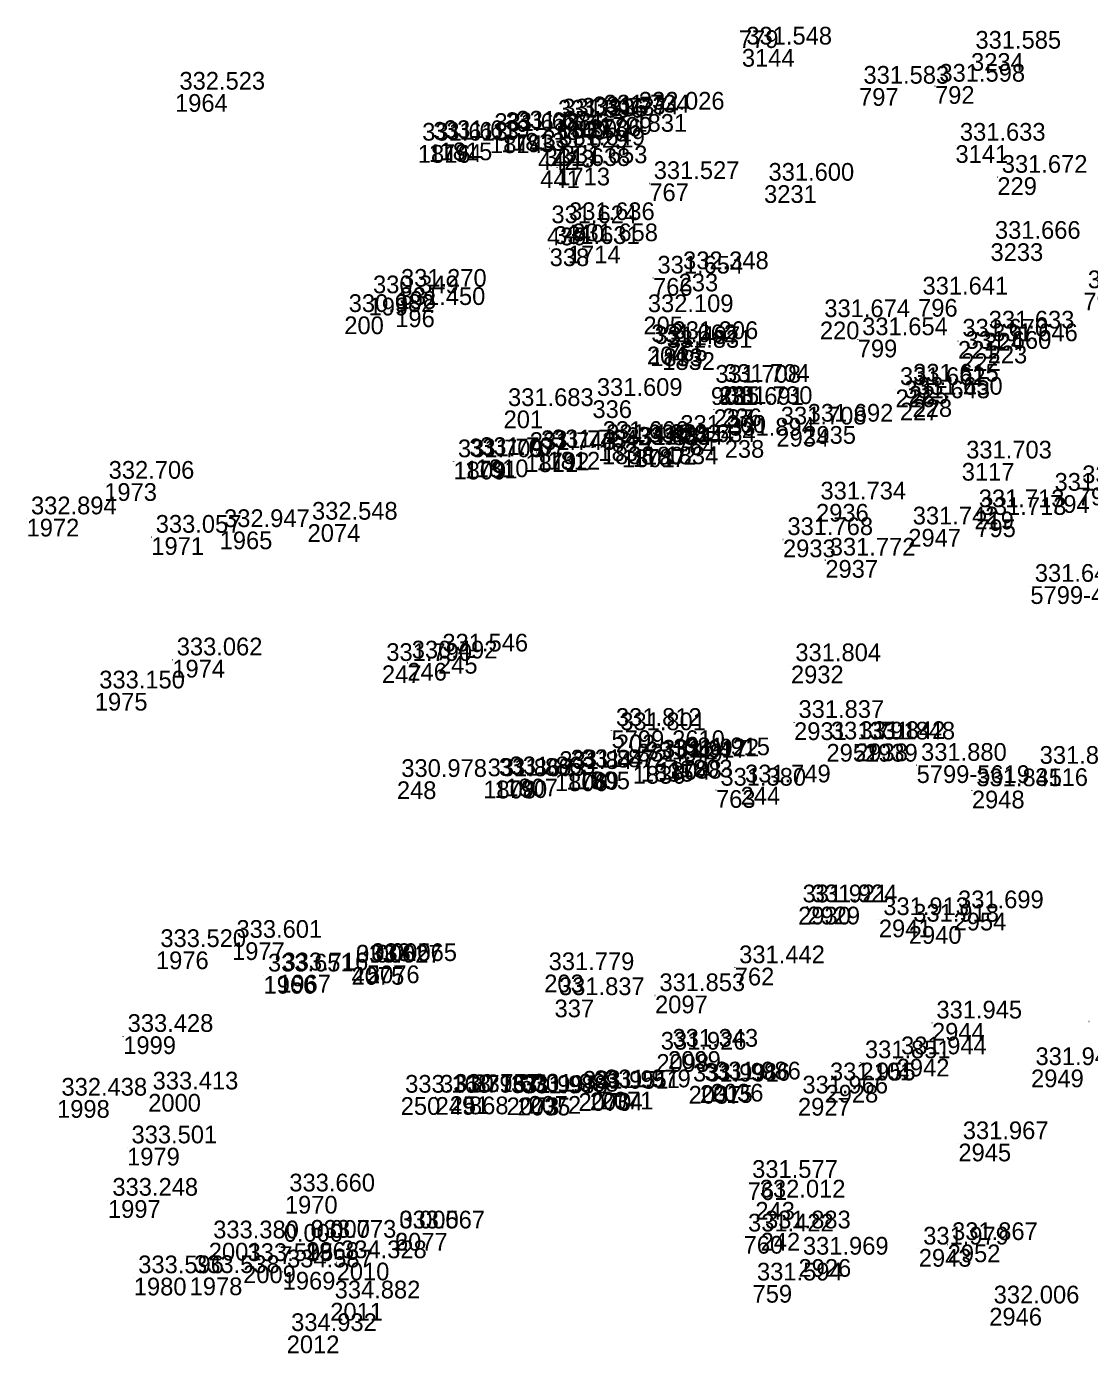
# Model space of a CAD drawing. Extents: x -829398 to -819400, y -1074439 to -1067977.
# Drawn here: x -819845.6 to -819773.6, y -1072450.9 to -1072361.1 of the extents above; entities that cross this region are included whole.
import ezdxf

# ---------------------------------------------------------------- set-up
doc = ezdxf.new("R2010")
doc.units = 0
for name, color, linetype in [('Vrstva 60', 7, 'Continuous'), ('Vrstva 61', 7, 'Continuous'), ('Čísla bodů_doměření_2012', 7, 'Continuous')]:
    doc.layers.add(name, color=color, linetype=linetype)

# ---------------------------------------------------------------- blocks, each defined once
blk = doc.blocks.new('BOD')
at = {"layer": 'Čísla bodů_doměření_2012'}
for p, q in [((-0.15, 0), (0.15, 0)), ((0, -0.15), (0, 0.15))]:
    blk.add_line(p, q, dxfattribs=at)

msp = doc.modelspace()

# ---------------------------------------------------------------- block references
at = {"layer": 'Vrstva 60', "xscale": 0.010000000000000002, "yscale": 0.010000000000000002}
for p in [(-819797.347, -1072361.337), (-819797.142, -1072362.602), (-819781.628, -1072362.883), (-819835.531, -1072365.658), (-819789.21, -1072365.254), (-819784.068, -1072365.118), (-819809.892, -1072367.552), (-819809.6, -1072367.473), (-819808.277, -1072367.417), (-819807.522, -1072367.329), (-819806.793, -1072367.209), (-819804.42, -1072367.011), (-819814.202, -1072368.455), (-819813.443, -1072368.395), (-819812.711, -1072368.296), (-819819.092, -1072369.11), (-819818.35, -1072369.051), (-819817.619, -1072368.938), (-819809.809, -1072369.431), (-819782.682, -1072369.117), (-819810.949, -1072369.598), (-819810.8, -1072370.827), (-819809.644, -1072370.643), (-819779.845, -1072371.29), (-819803.413, -1072371.71), (-819795.642, -1072371.827), (-819810.344, -1072374.701), (-819809.149, -1072374.492), (-819780.309, -1072375.76), (-819810.16, -1072376.109), (-819808.93, -1072375.922), (-819803.161, -1072378.113), (-819801.428, -1072377.817), (-819820.53, -1072379.007), (-819774.019, -1072379.105), (-819822.423, -1072379.448), (-819820.619, -1072380.24), (-819785.212, -1072379.532), (-819824.07, -1072380.716), (-819803.813, -1072380.726), (-819791.862, -1072381.064), (-819780.728, -1072381.836), (-819803.576, -1072382.761), (-819803.355, -1072382.881), (-819802.138, -1072382.548), (-819789.3, -1072382.289), (-819782.511, -1072382.383), (-819780.5, -1072382.694), (-819802.538, -1072383.14), (-819782.295, -1072383.209), (-819799.242, -1072385.507), (-819798.652, -1072385.449), (-819786.74, -1072385.662), (-819785.847, -1072385.429), (-819807.264, -1072386.396), (-819786.446, -1072386.559), (-819785.587, -1072386.318), (-819813.282, -1072387.085), (-819799.054, -1072387.009), (-819798.467, -1072386.951), (-819794.807, -1072388.334), (-819792.989, -1072388.142), (-819801.612, -1072388.902), (-819798.307, -1072389.09), (-819811.804, -1072390.057), (-819811.043, -1072389.936), (-819810.307, -1072389.886), (-819806.864, -1072389.313), (-819806.628, -1072389.524), (-819805.263, -1072389.729), (-819804.517, -1072389.703), (-819803.783, -1072389.547), (-819802.317, -1072389.525), (-819816.674, -1072390.554), (-819815.906, -1072390.49), (-819815.168, -1072390.403), (-819782.256, -1072390.637), (-819840.326, -1072392.009), (-819776.271, -1072392.821), (-819774.399, -1072392.306), (-819792.124, -1072393.413), (-819845.585, -1072394.418), (-819781.402, -1072393.937), (-819781.269, -1072394.459), (-819832.51, -1072395.281), (-819826.556, -1072394.783), (-819785.875, -1072395.103), (-819837.137, -1072395.666), (-819794.361, -1072395.825), (-819791.494, -1072397.213), (-819777.608, -1072398.988), (-819835.714, -1072403.971), (-819821.524, -1072404.348), (-819819.8, -1072404.18), (-819817.724, -1072403.708), (-819793.823, -1072404.366), (-819840.963, -1072406.21), (-819805.971, -1072408.747), (-819805.681, -1072409.039), (-819793.611, -1072408.206), (-819791.417, -1072409.666), (-819789.473, -1072409.636), (-819788.807, -1072409.668), (-819802.084, -1072410.818), (-819801.346, -1072410.733), (-819809.802, -1072411.663), (-819809.038, -1072411.567), (-819808.297, -1072411.541), (-819804.537, -1072411.161), (-819803.977, -1072411.022), (-819802.845, -1072410.896), (-819785.31, -1072411.113), (-819777.279, -1072411.315), (-819820.508, -1072412.204), (-819814.66, -1072412.158), (-819813.901, -1072412.129), (-819813.172, -1072412.023), (-819797.231, -1072412.573), (-819798.898, -1072412.796), (-819781.569, -1072412.834), (-819793.334, -1072420.698), (-819792.713, -1072420.69), (-819787.87, -1072421.563), (-819782.806, -1072421.098), (-819785.84, -1072422.005), (-819831.67, -1072423.1), (-819836.823, -1072423.722), (-819823.577, -1072424.777), (-819823.577, -1072424.777), (-819822.54, -1072424.67), (-819822.54, -1072424.672), (-819797.628, -1072424.822), (-819829.538, -1072425.38), (-819828.548, -1072425.303), (-819810.529, -1072425.289), (-819809.83, -1072426.98), (-819803.027, -1072426.71), (-819784.271, -1072428.563), (-819773.639, -1072428.473), (-819839.038, -1072429.47), (-819802.144, -1072430.474), (-819802.935, -1072430.672), (-819789.113, -1072431.255), (-819786.663, -1072430.988), (-819777.562, -1072431.719), (-819807.441, -1072433.278), (-819806.708, -1072433.224), (-819800.752, -1072432.83), (-819799.984, -1072432.777), (-819799.255, -1072432.69), (-819791.479, -1072432.754), (-819843.521, -1072433.788), (-819837.348, -1072433.369), (-819820.247, -1072433.589), (-819817.882, -1072433.584), (-819816.929, -1072433.527), (-819815.624, -1072433.551), (-819813.076, -1072433.609), (-819812.331, -1072433.629), (-819811.599, -1072433.515), (-819808.207, -1072433.318), (-819793.347, -1072433.64), (-819782.483, -1072436.736), (-819838.778, -1072437.017), (-819796.75, -1072439.357), (-819828.091, -1072440.274), (-819840.072, -1072440.565), (-819796.232, -1072440.686), (-819820.64, -1072442.78), (-819820.64, -1072442.781), (-819797.026, -1072442.988), (-819795.875, -1072442.779), (-819833.246, -1072443.452), (-819828.469, -1072443.682), (-819826.654, -1072443.415), (-819826.65, -1072443.41), (-819785.166, -1072443.872), (-819783.209, -1072443.568), (-819830.917, -1072444.987), (-819824.586, -1072444.796), (-819793.311, -1072444.556), (-819838.323, -1072445.817), (-819834.543, -1072445.801), (-819828.242, -1072445.42), (-819796.422, -1072446.306), (-819825.02, -1072447.52), (-819780.392, -1072447.858), (-819827.968, -1072449.731)]:
    msp.add_blockref('BOD', p, dxfattribs=at)

# ---------------------------------------------------------------- texts
at = {"layer": 'Vrstva 60'}
for s, p in [('779', (-819797.347, -1072362.537)), ('3144', (-819797.142, -1072363.802)), ('3234', (-819781.628, -1072364.083)), ('1964', (-819835.531, -1072366.858)), ('797', (-819789.21, -1072366.454)), ('792', (-819784.068, -1072366.318)), ('1840', (-819809.892, -1072368.752)), ('1839', (-819809.6, -1072368.673)), ('1800', (-819808.277, -1072368.617)), ('1786', (-819807.522, -1072368.529)), ('1799', (-819806.793, -1072368.409)), ('1831', (-819804.42, -1072368.211)), ('1814', (-819814.202, -1072369.655)), ('1793', (-819813.443, -1072369.595)), ('1813', (-819812.711, -1072369.496)), ('1816', (-819819.092, -1072370.31)), ('1794', (-819818.35, -1072370.251)), ('1815', (-819817.619, -1072370.138)), ('443', (-819809.809, -1072370.631)), ('3141', (-819782.682, -1072370.317)), ('442', (-819810.949, -1072370.798)), ('441', (-819810.8, -1072372.027)), ('1713', (-819809.644, -1072371.843)), ('229', (-819779.845, -1072372.49)), ('767', (-819803.413, -1072372.91)), ('3231', (-819795.642, -1072373.027)), ('439', (-819810.344, -1072375.901)), ('440', (-819809.149, -1072375.692)), ('3233', (-819780.309, -1072376.96)), ('338', (-819810.16, -1072377.309)), ('1714', (-819808.93, -1072377.122)), ('766', (-819803.161, -1072379.313)), ('233', (-819801.428, -1072379.017)), ('198', (-819820.53, -1072380.207)), ('790', (-819774.019, -1072380.305)), ('199', (-819822.423, -1072380.648)), ('196', (-819820.619, -1072381.44)), ('796', (-819785.212, -1072380.732)), ('200', (-819824.07, -1072381.916)), ('205', (-819803.813, -1072381.926)), ('220', (-819791.862, -1072382.264)), ('224', (-819780.728, -1072383.036)), ('204', (-819803.576, -1072383.961)), ('1833', (-819803.355, -1072384.081)), ('765', (-819802.138, -1072383.748)), ('799', (-819789.3, -1072383.489)), ('221', (-819782.511, -1072383.583)), ('223', (-819780.5, -1072383.894)), ('1832', (-819802.538, -1072384.34)), ('222', (-819782.295, -1072384.409)), ('901', (-819799.242, -1072386.707)), ('235', (-819798.652, -1072386.649)), ('226', (-819786.74, -1072386.862)), ('225', (-819785.847, -1072386.629)), ('336', (-819807.264, -1072387.596)), ('227', (-819786.446, -1072387.759)), ('228', (-819785.587, -1072387.518)), ('201', (-819813.282, -1072388.285)), ('237', (-819799.054, -1072388.209)), ('236', (-819798.467, -1072388.151)), ('2934', (-819794.807, -1072389.534)), ('2935', (-819792.989, -1072389.342)), ('764', (-819801.612, -1072390.102)), ('238', (-819798.307, -1072390.29)), ('1811', (-819811.804, -1072391.257)), ('1792', (-819811.043, -1072391.136)), ('1812', (-819810.307, -1072391.086)), ('1837', (-819806.864, -1072390.513)), ('1838', (-819806.628, -1072390.724)), ('1801', (-819805.263, -1072390.929)), ('1787', (-819804.517, -1072390.903)), ('1802', (-819803.783, -1072390.747)), ('1834', (-819802.317, -1072390.725)), ('1809', (-819816.674, -1072391.754)), ('1791', (-819815.906, -1072391.69)), ('1810', (-819815.168, -1072391.603)), ('3117', (-819782.256, -1072391.837)), ('1973', (-819840.326, -1072393.209)), ('794', (-819776.271, -1072394.021)), ('793', (-819774.399, -1072393.506)), ('2936', (-819792.124, -1072394.613)), ('1972', (-819845.585, -1072395.618)), ('219', (-819781.402, -1072395.137)), ('795', (-819781.269, -1072395.659)), ('1965', (-819832.51, -1072396.481)), ('2074', (-819826.556, -1072395.983)), ('2947', (-819785.875, -1072396.303)), ('1971', (-819837.137, -1072396.866)), ('2933', (-819794.361, -1072397.025)), ('2937', (-819791.494, -1072398.413)), ('5799-4005', (-819777.608, -1072400.188)), ('1974', (-819835.714, -1072405.171)), ('247', (-819821.524, -1072405.548)), ('246', (-819819.8, -1072405.38)), ('245', (-819817.724, -1072404.908)), ('2932', (-819793.823, -1072405.566)), ('1975', (-819840.963, -1072407.41)), ('5799-2610', (-819805.971, -1072409.947)), ('202', (-819805.681, -1072410.239)), ('2931', (-819793.611, -1072409.406)), ('2951', (-819791.417, -1072410.866)), ('2938', (-819789.473, -1072410.836)), ('2939', (-819788.807, -1072410.868)), ('1788', (-819802.084, -1072412.018)), ('1803', (-819801.346, -1072411.933)), ('1806', (-819809.802, -1072412.863)), ('1789', (-819809.038, -1072412.767)), ('1805', (-819808.297, -1072412.741)), ('1836', (-819804.537, -1072412.361)), ('1835', (-819803.977, -1072412.222)), ('1804', (-819802.845, -1072412.096)), ('5799-5619', (-819785.31, -1072412.313)), ('3116', (-819777.279, -1072412.515)), ('248', (-819820.508, -1072413.404)), ('1808', (-819814.66, -1072413.358)), ('1790', (-819813.901, -1072413.329)), ('1807', (-819813.172, -1072413.223)), ('244', (-819797.231, -1072413.773)), ('763', (-819798.898, -1072413.996)), ('2948', (-819781.569, -1072414.034)), ('2930', (-819793.334, -1072421.898)), ('2929', (-819792.713, -1072421.89)), ('2941', (-819787.87, -1072422.763)), ('2954', (-819782.806, -1072422.298)), ('2940', (-819785.84, -1072423.205)), ('1977', (-819831.67, -1072424.3)), ('1976', (-819836.823, -1072424.922)), ('4', (-819823.577, -1072425.977)), ('2075', (-819823.577, -1072425.977)), ('5', (-819822.54, -1072425.87)), ('2076', (-819822.54, -1072425.872)), ('762', (-819797.628, -1072426.022)), ('1966', (-819829.538, -1072426.58)), ('1967', (-819828.548, -1072426.503)), ('203', (-819810.529, -1072426.489)), ('337', (-819809.83, -1072428.18)), ('2097', (-819803.027, -1072427.91)), ('2944', (-819784.271, -1072429.763)), ('1999', (-819839.038, -1072430.67)), ('2099', (-819802.144, -1072431.674)), ('2098', (-819802.935, -1072431.872)), ('2101', (-819789.113, -1072432.455)), ('2942', (-819786.663, -1072432.188)), ('2949', (-819777.562, -1072432.919)), ('2070', (-819808.207, -1072434.518)), ('2034', (-819807.441, -1072434.478)), ('2071', (-819806.708, -1072434.424)), ('2037', (-819800.752, -1072434.03)), ('2015', (-819799.984, -1072433.977)), ('2036', (-819799.255, -1072433.89)), ('2928', (-819791.479, -1072433.954)), ('1998', (-819843.521, -1072434.988)), ('2000', (-819837.348, -1072434.569)), ('250', (-819820.247, -1072434.789)), ('249', (-819817.882, -1072434.784)), ('251', (-819816.929, -1072434.727)), ('868', (-819815.624, -1072434.751)), ('2073', (-819813.076, -1072434.809)), ('2035', (-819812.331, -1072434.829)), ('2072', (-819811.599, -1072434.715)), ('2927', (-819793.347, -1072434.84)), ('2945', (-819782.483, -1072437.936)), ('1979', (-819838.778, -1072438.217)), ('761', (-819796.75, -1072440.557)), ('1970', (-819828.091, -1072441.474)), ('1997', (-819840.072, -1072441.765)), ('243', (-819796.232, -1072441.886)), ('2077', (-819820.64, -1072443.98)), ('6', (-819820.64, -1072443.981)), ('760', (-819797.026, -1072444.188)), ('242', (-819795.875, -1072443.979)), ('2001', (-819833.246, -1072444.652)), ('7', (-819828.469, -1072444.882)), ('23', (-819826.654, -1072444.615)), ('1968', (-819826.65, -1072444.61)), ('2943', (-819785.166, -1072445.072)), ('2952', (-819783.209, -1072444.768)), ('2009', (-819830.917, -1072446.187)), ('2010', (-819824.586, -1072445.996)), ('2926', (-819793.311, -1072445.756)), ('1980', (-819838.323, -1072447.017)), ('1978', (-819834.543, -1072447.001)), ('1969', (-819828.242, -1072446.62)), ('759', (-819796.422, -1072447.506)), ('2011', (-819825.02, -1072448.72)), ('2946', (-819780.392, -1072449.058)), ('2012', (-819827.968, -1072450.931))]:
    msp.add_text(s, height=1.2, dxfattribs=at).set_placement(p)
at = {"layer": 'Vrstva 61'}
for s, p in [('331.548', (-819796.842, -1072362.302)), ('331.585', (-819781.328, -1072362.583)), ('331.583', (-819788.91, -1072364.954)), ('331.598', (-819783.768, -1072364.818)), ('332.523', (-819835.231, -1072365.358)), ('331.737', (-819807.977, -1072367.117)), ('331.734', (-819807.222, -1072367.029)), ('331.734', (-819806.493, -1072366.909)), ('332.026', (-819804.12, -1072366.711)), ('331.674', (-819812.411, -1072367.996)), ('331.596', (-819809.592, -1072367.252)), ('331.335', (-819809.3, -1072367.173)), ('331.613', (-819818.792, -1072368.81)), ('331.613', (-819818.05, -1072368.751)), ('331.619', (-819817.319, -1072368.638)), ('331.638', (-819813.902, -1072368.155)), ('331.638', (-819813.143, -1072368.095)), ('331.633', (-819782.382, -1072368.817)), ('331.629', (-819810.649, -1072369.298)), ('331.649', (-819809.509, -1072369.131)), ('331.638', (-819810.5, -1072370.527)), ('331.653', (-819809.344, -1072370.343)), ('331.527', (-819803.113, -1072371.41)), ('331.600', (-819795.342, -1072371.527)), ('331.672', (-819779.545, -1072370.99)), ('331.636', (-819808.849, -1072374.192)), ('331.624', (-819810.044, -1072374.401)), ('331.631', (-819809.86, -1072375.809)), ('331.658', (-819808.63, -1072375.622)), ('331.666', (-819780.009, -1072375.46)), ('331.654', (-819802.861, -1072377.813)), ('332.348', (-819801.128, -1072377.517)), ('331.270', (-819820.23, -1072378.707)), ('331.638', (-819773.719, -1072378.805)), ('330.349', (-819822.123, -1072379.148)), ('331.641', (-819784.912, -1072379.232)), ('330.982', (-819823.77, -1072380.416)), ('331.450', (-819820.319, -1072379.94)), ('332.109', (-819803.513, -1072380.426)), ('331.674', (-819791.562, -1072380.764)), ('331.206', (-819801.838, -1072382.248)), ('331.654', (-819789, -1072381.989)), ('331.670', (-819782.211, -1072382.083)), ('331.633', (-819780.428, -1072381.536)), ('331.646', (-819780.2, -1072382.394)), ('331.662', (-819803.276, -1072382.461)), ('331.497', (-819803.055, -1072382.581)), ('331.831', (-819802.238, -1072382.84)), ('331.660', (-819781.995, -1072382.909)), ('331.708', (-819798.942, -1072385.207)), ('331.704', (-819798.352, -1072385.149)), ('331.662', (-819786.44, -1072385.362)), ('331.615', (-819785.547, -1072385.129)), ('331.683', (-819812.982, -1072386.785)), ('331.609', (-819806.964, -1072386.096)), ('331.691', (-819798.754, -1072386.709)), ('331.730', (-819798.167, -1072386.651)), ('331.643', (-819786.146, -1072386.259)), ('331.650', (-819785.287, -1072386.018)), ('331.260', (-819801.312, -1072388.602)), ('331.708', (-819794.507, -1072388.034)), ('331.692', (-819792.689, -1072387.842)), ('331.764', (-819810.007, -1072389.586)), ('331.666', (-819806.564, -1072389.013)), ('331.440', (-819806.328, -1072389.224)), ('331.834', (-819804.963, -1072389.429)), ('331.834', (-819804.217, -1072389.403)), ('331.834', (-819803.483, -1072389.247)), ('331.634', (-819802.017, -1072389.225)), ('331.894', (-819798.007, -1072388.79)), ('331.709', (-819816.374, -1072390.254)), ('331.707', (-819815.606, -1072390.19)), ('331.707', (-819814.868, -1072390.103)), ('331.743', (-819811.504, -1072389.757)), ('331.743', (-819810.743, -1072389.636)), ('331.703', (-819781.956, -1072390.337)), ('332.706', (-819840.026, -1072391.709)), ('331.749', (-819774.099, -1072392.006)), ('331.734', (-819791.824, -1072393.113)), ('331.776', (-819775.971, -1072392.521)), ('331.713', (-819781.102, -1072393.637)), ('332.894', (-819845.285, -1072394.118)), ('332.947', (-819832.21, -1072394.981)), ('332.548', (-819826.256, -1072394.483)), ('331.742', (-819785.575, -1072394.803)), ('331.713', (-819780.969, -1072394.159)), ('333.057', (-819836.837, -1072395.366)), ('331.768', (-819794.061, -1072395.525)), ('331.772', (-819791.194, -1072396.913)), ('331.643', (-819777.308, -1072398.688)), ('333.062', (-819835.414, -1072403.671)), ('330.492', (-819819.5, -1072403.88)), ('331.546', (-819817.424, -1072403.408)), ('331.790', (-819821.224, -1072404.048)), ('331.804', (-819793.523, -1072404.066)), ('333.150', (-819840.663, -1072405.91)), ('331.812', (-819805.671, -1072408.447)), ('331.837', (-819793.311, -1072407.906)), ('331.801', (-819805.381, -1072408.739)), ('331.842', (-819789.173, -1072409.336)), ('331.791', (-819791.117, -1072409.366)), ('331.848', (-819788.507, -1072409.368)), ('331.849', (-819804.237, -1072410.861)), ('331.424', (-819803.677, -1072410.722)), ('331.917', (-819802.545, -1072410.596)), ('331.922', (-819801.784, -1072410.518)), ('331.915', (-819801.046, -1072410.433)), ('331.880', (-819785.01, -1072410.813)), ('331.808', (-819776.979, -1072411.015)), ('330.978', (-819820.208, -1072411.904)), ('331.867', (-819814.36, -1072411.858)), ('331.863', (-819813.601, -1072411.829)), ('331.863', (-819812.872, -1072411.723)), ('331.847', (-819809.502, -1072411.363)), ('331.847', (-819808.738, -1072411.267)), ('331.872', (-819807.997, -1072411.241)), ('331.380', (-819798.598, -1072412.496)), ('331.749', (-819796.931, -1072412.273)), ('331.845', (-819781.269, -1072412.534)), ('331.921', (-819793.034, -1072420.398)), ('331.924', (-819792.413, -1072420.39)), ('331.699', (-819782.506, -1072420.798)), ('331.913', (-819787.57, -1072421.263)), ('331.918', (-819785.54, -1072421.705)), ('333.601', (-819831.37, -1072422.8)), ('333.520', (-819836.523, -1072423.422)), ('333.627', (-819823.277, -1072424.477)), ('0.000', (-819823.277, -1072424.477)), ('333.565', (-819822.24, -1072424.372)), ('0.000', (-819822.24, -1072424.37)), ('331.442', (-819797.328, -1072424.522)), ('333.651', (-819829.238, -1072425.08)), ('333.716', (-819828.248, -1072425.003)), ('331.779', (-819810.229, -1072424.989)), ('331.853', (-819802.727, -1072426.41)), ('331.837', (-819809.53, -1072426.68)), ('331.945', (-819783.971, -1072428.263)), ('333.428', (-819838.738, -1072429.17)), ('331.926', (-819802.635, -1072430.372)), ('331.343', (-819801.844, -1072430.174)), ('331.944', (-819786.363, -1072430.688)), ('331.851', (-819788.813, -1072430.955)), ('331.949', (-819777.262, -1072431.419)), ('331.991', (-819800.452, -1072432.53)), ('331.986', (-819799.684, -1072432.477)), ('331.986', (-819798.955, -1072432.39)), ('331.955', (-819791.179, -1072432.454)), ('332.438', (-819843.221, -1072433.488)), ('333.413', (-819837.048, -1072433.069)), ('333.168', (-819819.947, -1072433.289)), ('331.796', (-819817.582, -1072433.284)), ('330.757', (-819816.629, -1072433.227)), ('331.670', (-819815.324, -1072433.251)), ('331.997', (-819812.776, -1072433.309)), ('331.988', (-819812.031, -1072433.329)), ('331.988', (-819811.299, -1072433.215)), ('331.951', (-819807.907, -1072433.018)), ('331.951', (-819807.141, -1072432.978)), ('331.979', (-819806.408, -1072432.924)), ('331.966', (-819793.047, -1072433.34)), ('333.501', (-819838.478, -1072436.717)), ('331.967', (-819782.183, -1072436.436)), ('331.577', (-819796.45, -1072439.057)), ('333.248', (-819839.772, -1072440.265)), ('333.660', (-819827.791, -1072439.974)), ('332.012', (-819795.932, -1072440.386)), ('333.567', (-819820.34, -1072442.48)), ('0.000', (-819820.34, -1072442.481)), ('331.883', (-819795.575, -1072442.479)), ('333.380', (-819832.946, -1072443.152)), ('0.000', (-819828.169, -1072443.382)), ('0.000', (-819826.354, -1072443.115)), ('333.773', (-819826.35, -1072443.11)), ('331.422', (-819796.726, -1072442.688)), ('331.867', (-819782.909, -1072443.268)), ('331.969', (-819793.011, -1072444.256)), ('331.979', (-819784.866, -1072443.572)), ('333.595', (-819830.617, -1072444.687)), ('334.587', (-819827.942, -1072445.12)), ('334.328', (-819824.286, -1072444.496)), ('333.596', (-819838.023, -1072445.517)), ('333.538', (-819834.243, -1072445.501)), ('331.594', (-819796.122, -1072446.006)), ('334.882', (-819824.72, -1072447.22)), ('332.006', (-819780.092, -1072447.558)), ('334.932', (-819827.668, -1072449.431))]:
    msp.add_text(s, height=1.2, dxfattribs=at).set_placement(p)

doc.saveas('drawing.dxf')
